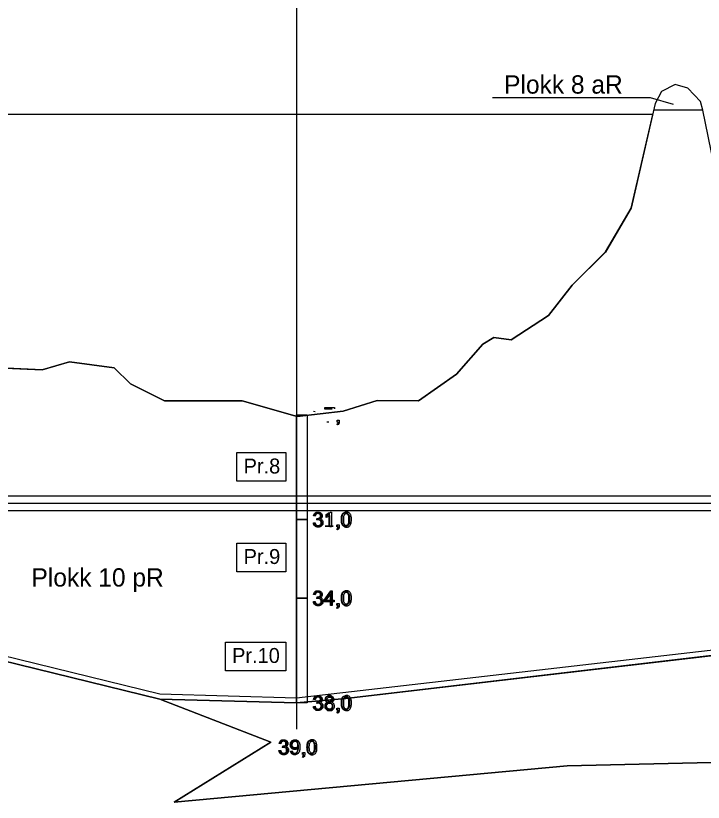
# Model space of a CAD drawing. Extents: x 700746 to 706058, y 6570320 to 6580460.
# Drawn here: x 705063.4 to 705325.7, y 6574755.4 to 6575055.6 of the extents above; entities that cross this region are included whole.
import ezdxf

# ---------------------------------------------------------------- set-up
doc = ezdxf.new("R2010")
doc.units = 0
for name, color, linetype in [('GEOLPUNKT', 7, 'Continuous'), ('GEOLPUNKT_proovid', 7, 'Continuous'), ('Maapind', 7, 'Continuous'), ('PIIR', 7, 'Continuous'), ('Plokid', 7, 'Continuous'), ('Täide', 7, 'Continuous'), ('VEEKOGU', 7, 'Continuous')]:
    doc.layers.add(name, color=color, linetype=linetype)

msp = doc.modelspace()

# ---------------------------------------------------------------- linework, layer by layer
at = {"layer": 'GEOLPUNKT'}
for p, q in [((705170.55, 6575173.33), (705170.55, 6574902.39)), ((705170.55, 6574902.39), (705170.55, 6574783.33))]:
    msp.add_line(p, q, dxfattribs=at)
for points in [[(705164.55, 6574777.71), (705163.86, 6574777.83)], [(705163.8, 6574775.15), (705164.48, 6574775.24)], [(705165.15, 6574776.32), (705165.23, 6574776.92)], [(705168.24, 6574774.96), (705168.9, 6574775.02)], [(705172.86, 6574773.66), (705172.86, 6574774.44), (705173.64, 6574774.44), (705173.64, 6574773.66)], [(705173.01, 6574772.55), (705172.81, 6574772.84)], [(705173.25, 6574773.66), (705172.86, 6574773.66)]]:
    msp.add_lwpolyline(points, dxfattribs=at)
for points in [[(705163.86, 6574777.83), (705163.99, 6574778.52), (705164.44, 6574778.9), (705164.88, 6574779.28), (705165.55, 6574779.28), (705166.01, 6574779.28), (705166.39, 6574779.09), (705166.78, 6574778.89), (705166.98, 6574778.55), (705167.19, 6574778.21), (705167.19, 6574777.83), (705167.19, 6574777.47), (705166.99, 6574777.17), (705166.8, 6574776.87), (705166.42, 6574776.7), (705166.91, 6574776.58), (705167.19, 6574776.22), (705167.46, 6574775.86), (705167.46, 6574775.32), (705167.46, 6574774.59), (705166.93, 6574774.08), (705166.39, 6574773.57), (705165.58, 6574773.57), (705164.84, 6574773.57), (705164.35, 6574774.01), (705163.86, 6574774.45), (705163.8, 6574775.15)], [(705165.23, 6574776.92), (705165.3, 6574776.91), (705165.34, 6574776.91), (705165.78, 6574776.91), (705166.13, 6574777.14), (705166.48, 6574777.37), (705166.48, 6574777.84), (705166.48, 6574778.22), (705166.22, 6574778.47), (705165.97, 6574778.72), (705165.56, 6574778.72), (705165.16, 6574778.72), (705164.89, 6574778.47), (705164.63, 6574778.21), (705164.55, 6574777.71)], [(705168.9, 6574775.02), (705168.99, 6574774.55), (705169.22, 6574774.34), (705169.46, 6574774.13), (705169.83, 6574774.13), (705170.15, 6574774.13), (705170.39, 6574774.28), (705170.63, 6574774.42), (705170.78, 6574774.66), (705170.93, 6574774.91), (705171.03, 6574775.32), (705171.14, 6574775.73), (705171.14, 6574776.16), (705171.14, 6574776.21), (705171.13, 6574776.3), (705170.93, 6574775.97), (705170.57, 6574775.76), (705170.21, 6574775.56), (705169.8, 6574775.56), (705169.1, 6574775.56), (705168.62, 6574776.06), (705168.14, 6574776.57), (705168.14, 6574777.39), (705168.14, 6574778.24), (705168.64, 6574778.76), (705169.14, 6574779.28), (705169.9, 6574779.28), (705170.45, 6574779.28), (705170.9, 6574778.99), (705171.35, 6574778.69), (705171.59, 6574778.15), (705171.82, 6574777.61), (705171.82, 6574776.57), (705171.82, 6574775.5), (705171.59, 6574774.87), (705171.35, 6574774.23), (705170.89, 6574773.9), (705170.43, 6574773.57), (705169.82, 6574773.57), (705169.16, 6574773.57), (705168.74, 6574773.93), (705168.33, 6574774.3), (705168.24, 6574774.96)], [(705171.06, 6574777.43), (705171.06, 6574778.02), (705170.74, 6574778.37), (705170.43, 6574778.71), (705169.98, 6574778.71), (705169.53, 6574778.71), (705169.19, 6574778.34), (705168.85, 6574777.97), (705168.85, 6574777.37), (705168.85, 6574776.83), (705169.17, 6574776.5), (705169.49, 6574776.17), (705169.97, 6574776.17), (705170.44, 6574776.17), (705170.75, 6574776.5), (705171.06, 6574776.83), (705171.06, 6574777.43)], [(705174.66, 6574776.42), (705174.66, 6574777.41), (705174.87, 6574778.02), (705175.07, 6574778.63), (705175.47, 6574778.95), (705175.88, 6574779.28), (705176.49, 6574779.28), (705176.94, 6574779.28), (705177.28, 6574779.1), (705177.62, 6574778.92), (705177.84, 6574778.58), (705178.06, 6574778.24), (705178.19, 6574777.74), (705178.31, 6574777.25), (705178.31, 6574776.42), (705178.31, 6574775.44), (705178.11, 6574774.83), (705177.91, 6574774.22), (705177.5, 6574773.9), (705177.1, 6574773.57), (705176.49, 6574773.57), (705175.68, 6574773.57), (705175.22, 6574774.14), (705174.66, 6574774.85), (705174.66, 6574776.42)], [(705175.37, 6574776.42), (705175.37, 6574775.04), (705175.69, 6574774.59), (705176.01, 6574774.13), (705176.49, 6574774.13), (705176.96, 6574774.13), (705177.28, 6574774.59), (705177.6, 6574775.04), (705177.6, 6574776.42), (705177.6, 6574777.8), (705177.28, 6574778.26), (705176.96, 6574778.71), (705176.48, 6574778.71), (705176.01, 6574778.71), (705175.72, 6574778.31), (705175.37, 6574777.8), (705175.37, 6574776.42)], [(705164.48, 6574775.24), (705164.6, 6574774.65), (705164.88, 6574774.39), (705165.17, 6574774.13), (705165.58, 6574774.13), (705166.07, 6574774.13), (705166.4, 6574774.47), (705166.73, 6574774.81), (705166.73, 6574775.3), (705166.73, 6574775.78), (705166.42, 6574776.08), (705166.11, 6574776.39), (705165.64, 6574776.39), (705165.44, 6574776.39), (705165.15, 6574776.32)], [(705172.81, 6574772.84), (705173.03, 6574772.94), (705173.14, 6574773.13), (705173.24, 6574773.31), (705173.25, 6574773.66)], [(705173.64, 6574773.66), (705173.64, 6574773.23), (705173.49, 6574772.96), (705173.34, 6574772.7), (705173.01, 6574772.55)]]:
    msp.add_open_spline(points, degree=3, dxfattribs=at)
at = {"layer": 'GEOLPUNKT_proovid'}
for points in [[(705177.67, 6574904.46), (705176.96, 6574904.53)], [(705181.32, 6574905.39), (705181.32, 6574906.06), (705184.94, 6574906.06), (705184.94, 6574905.52)], [(705184.06, 6574905.39), (705181.32, 6574905.39)], [(705182.81, 6574900.53), (705182.1, 6574900.53)], [(705185.99, 6574900.53), (705185.99, 6574901.31), (705186.77, 6574901.31), (705186.77, 6574900.53)], [(705186.38, 6574900.53), (705185.99, 6574900.53)], [(705186.13, 6574899.42), (705185.94, 6574899.71)], [(705177.68, 6574864.58), (705176.99, 6574864.7)], [(705181.79, 6574864.08), (705181.79, 6574864.74)], [(705183.86, 6574860.53), (705183.17, 6574860.53), (705183.17, 6574864.91)], [(705183.41, 6574866.15), (705183.86, 6574866.15), (705183.86, 6574860.53)], [(705176.92, 6574862.01), (705177.61, 6574862.1)], [(705178.28, 6574863.18), (705178.36, 6574863.79)], [(705186.13, 6574859.42), (705185.94, 6574859.71)], [(705185.99, 6574860.53), (705185.99, 6574861.31), (705186.77, 6574861.31), (705186.77, 6574860.53)], [(705186.38, 6574860.53), (705185.99, 6574860.53)], [(705177.68, 6574834.58), (705176.99, 6574834.7)], [(705183.47, 6574830.53), (705183.47, 6574831.87), (705181.04, 6574831.87), (705181.04, 6574832.5), (705183.59, 6574836.13), (705184.16, 6574836.13), (705184.16, 6574832.5), (705184.91, 6574832.5), (705184.91, 6574831.87), (705184.16, 6574831.87), (705184.16, 6574830.53), (705183.47, 6574830.53)], [(705183.47, 6574832.5), (705183.47, 6574835.03), (705181.72, 6574832.5), (705183.47, 6574832.5)], [(705176.92, 6574832.01), (705177.61, 6574832.1)], [(705178.28, 6574833.18), (705178.36, 6574833.79)], [(705186.13, 6574829.42), (705185.94, 6574829.71)], [(705185.99, 6574830.53), (705185.99, 6574831.31), (705186.77, 6574831.31), (705186.77, 6574830.53)], [(705186.38, 6574830.53), (705185.99, 6574830.53)], [(705177.68, 6574794.58), (705176.99, 6574794.7)], [(705178.28, 6574793.18), (705178.36, 6574793.79)], [(705176.92, 6574792.01), (705177.61, 6574792.1)], [(705186.13, 6574789.42), (705185.94, 6574789.71)], [(705185.99, 6574790.53), (705185.99, 6574791.31), (705186.77, 6574791.31), (705186.77, 6574790.53)], [(705186.38, 6574790.53), (705185.99, 6574790.53)]]:
    msp.add_lwpolyline(points, dxfattribs=at)
for points in [[(705170.55, 6574903.33), (705174.55, 6574903.33), (705174.55, 6574863.33), (705170.55, 6574863.33)], [(705147.74, 6574888.88), (705166.45, 6574888.88), (705166.45, 6574877.92), (705147.74, 6574877.92)], [(705170.55, 6574863.33), (705174.55, 6574863.33), (705174.55, 6574833.33), (705170.55, 6574833.33)], [(705147.74, 6574854.35), (705166.45, 6574854.35), (705166.45, 6574843.39), (705147.74, 6574843.39)], [(705170.55, 6574833.33), (705174.55, 6574833.33), (705174.55, 6574793.33), (705170.55, 6574793.33)], [(705143.34, 6574816.59), (705166.45, 6574816.59), (705166.45, 6574805.63), (705143.34, 6574805.63)]]:
    msp.add_lwpolyline(points, close=True, dxfattribs=at)
for points in [[(705185.94, 6574899.71), (705186.16, 6574899.81), (705186.26, 6574900), (705186.37, 6574900.18), (705186.38, 6574900.53)], [(705186.77, 6574900.53), (705186.77, 6574900.1), (705186.62, 6574899.83), (705186.47, 6574899.56), (705186.13, 6574899.42)], [(705176.99, 6574864.7), (705177.12, 6574865.39), (705177.57, 6574865.77), (705178.01, 6574866.15), (705178.68, 6574866.15), (705179.14, 6574866.15), (705179.52, 6574865.95), (705179.91, 6574865.76), (705180.11, 6574865.42), (705180.32, 6574865.08), (705180.32, 6574864.7), (705180.32, 6574864.34), (705180.12, 6574864.04), (705179.93, 6574863.74), (705179.55, 6574863.56), (705180.04, 6574863.45), (705180.32, 6574863.09), (705180.59, 6574862.73), (705180.59, 6574862.19), (705180.59, 6574861.45), (705180.06, 6574860.94), (705179.52, 6574860.44), (705178.7, 6574860.44), (705177.97, 6574860.44), (705177.48, 6574860.87), (705176.99, 6574861.31), (705176.92, 6574862.01)], [(705178.36, 6574863.79), (705178.42, 6574863.78), (705178.47, 6574863.78), (705178.91, 6574863.78), (705179.26, 6574864.01), (705179.61, 6574864.24), (705179.61, 6574864.71), (705179.61, 6574865.09), (705179.35, 6574865.34), (705179.1, 6574865.59), (705178.69, 6574865.59), (705178.29, 6574865.59), (705178.02, 6574865.33), (705177.76, 6574865.08), (705177.68, 6574864.58)], [(705181.79, 6574864.74), (705182.37, 6574865.02), (705182.8, 6574865.4), (705183.23, 6574865.79), (705183.41, 6574866.15)], [(705183.17, 6574864.91), (705182.92, 6574864.67), (705182.52, 6574864.44), (705182.11, 6574864.2), (705181.79, 6574864.08)], [(705187.79, 6574863.29), (705187.79, 6574864.28), (705187.99, 6574864.89), (705188.2, 6574865.5), (705188.6, 6574865.82), (705189, 6574866.15), (705189.62, 6574866.15), (705190.07, 6574866.15), (705190.41, 6574865.97), (705190.75, 6574865.79), (705190.97, 6574865.45), (705191.19, 6574865.1), (705191.31, 6574864.61), (705191.44, 6574864.12), (705191.44, 6574863.29), (705191.44, 6574862.31), (705191.24, 6574861.7), (705191.04, 6574861.09), (705190.63, 6574860.76), (705190.23, 6574860.44), (705189.62, 6574860.44), (705188.81, 6574860.44), (705188.34, 6574861.01), (705187.79, 6574861.71), (705187.79, 6574863.29)], [(705188.5, 6574863.29), (705188.5, 6574861.91), (705188.82, 6574861.45), (705189.14, 6574861), (705189.62, 6574861), (705190.09, 6574861), (705190.41, 6574861.46), (705190.73, 6574861.91), (705190.73, 6574863.29), (705190.73, 6574864.67), (705190.41, 6574865.13), (705190.09, 6574865.58), (705189.61, 6574865.58), (705189.14, 6574865.58), (705188.85, 6574865.18), (705188.5, 6574864.67), (705188.5, 6574863.29)], [(705177.61, 6574862.1), (705177.73, 6574861.52), (705178.01, 6574861.26), (705178.3, 6574861), (705178.71, 6574861), (705179.19, 6574861), (705179.53, 6574861.34), (705179.86, 6574861.67), (705179.86, 6574862.17), (705179.86, 6574862.65), (705179.55, 6574862.95), (705179.24, 6574863.26), (705178.76, 6574863.26), (705178.57, 6574863.26), (705178.28, 6574863.18)], [(705185.94, 6574859.71), (705186.16, 6574859.81), (705186.26, 6574860), (705186.37, 6574860.18), (705186.38, 6574860.53)], [(705186.77, 6574860.53), (705186.77, 6574860.1), (705186.62, 6574859.83), (705186.47, 6574859.56), (705186.13, 6574859.42)], [(705176.99, 6574834.7), (705177.12, 6574835.39), (705177.57, 6574835.77), (705178.01, 6574836.15), (705178.68, 6574836.15), (705179.14, 6574836.15), (705179.52, 6574835.95), (705179.91, 6574835.76), (705180.11, 6574835.42), (705180.32, 6574835.08), (705180.32, 6574834.7), (705180.32, 6574834.34), (705180.12, 6574834.04), (705179.93, 6574833.74), (705179.55, 6574833.56), (705180.04, 6574833.45), (705180.32, 6574833.09), (705180.59, 6574832.73), (705180.59, 6574832.19), (705180.59, 6574831.45), (705180.06, 6574830.94), (705179.52, 6574830.44), (705178.7, 6574830.44), (705177.97, 6574830.44), (705177.48, 6574830.87), (705176.99, 6574831.31), (705176.92, 6574832.01)], [(705178.36, 6574833.79), (705178.42, 6574833.78), (705178.47, 6574833.78), (705178.91, 6574833.78), (705179.26, 6574834.01), (705179.61, 6574834.24), (705179.61, 6574834.71), (705179.61, 6574835.09), (705179.35, 6574835.34), (705179.1, 6574835.59), (705178.69, 6574835.59), (705178.29, 6574835.59), (705178.02, 6574835.33), (705177.76, 6574835.08), (705177.68, 6574834.58)], [(705187.79, 6574833.29), (705187.79, 6574834.28), (705187.99, 6574834.89), (705188.2, 6574835.5), (705188.6, 6574835.82), (705189, 6574836.15), (705189.62, 6574836.15), (705190.07, 6574836.15), (705190.41, 6574835.97), (705190.75, 6574835.79), (705190.97, 6574835.45), (705191.19, 6574835.1), (705191.31, 6574834.61), (705191.44, 6574834.12), (705191.44, 6574833.29), (705191.44, 6574832.31), (705191.24, 6574831.7), (705191.04, 6574831.09), (705190.63, 6574830.76), (705190.23, 6574830.44), (705189.62, 6574830.44), (705188.81, 6574830.44), (705188.34, 6574831.01), (705187.79, 6574831.71), (705187.79, 6574833.29)], [(705188.5, 6574833.29), (705188.5, 6574831.91), (705188.82, 6574831.45), (705189.14, 6574831), (705189.62, 6574831), (705190.09, 6574831), (705190.41, 6574831.46), (705190.73, 6574831.91), (705190.73, 6574833.29), (705190.73, 6574834.67), (705190.41, 6574835.13), (705190.09, 6574835.58), (705189.61, 6574835.58), (705189.14, 6574835.58), (705188.85, 6574835.18), (705188.5, 6574834.67), (705188.5, 6574833.29)], [(705177.61, 6574832.1), (705177.73, 6574831.52), (705178.01, 6574831.26), (705178.3, 6574831), (705178.71, 6574831), (705179.19, 6574831), (705179.53, 6574831.34), (705179.86, 6574831.67), (705179.86, 6574832.17), (705179.86, 6574832.65), (705179.55, 6574832.95), (705179.24, 6574833.26), (705178.76, 6574833.26), (705178.57, 6574833.26), (705178.28, 6574833.18)], [(705185.94, 6574829.71), (705186.16, 6574829.81), (705186.26, 6574830), (705186.37, 6574830.18), (705186.38, 6574830.53)], [(705186.77, 6574830.53), (705186.77, 6574830.1), (705186.62, 6574829.83), (705186.47, 6574829.56), (705186.13, 6574829.42)], [(705176.99, 6574794.7), (705177.12, 6574795.39), (705177.57, 6574795.77), (705178.01, 6574796.15), (705178.68, 6574796.15), (705179.14, 6574796.15), (705179.52, 6574795.95), (705179.91, 6574795.76), (705180.11, 6574795.42), (705180.32, 6574795.08), (705180.32, 6574794.7), (705180.32, 6574794.34), (705180.12, 6574794.04), (705179.93, 6574793.74), (705179.55, 6574793.56), (705180.04, 6574793.45), (705180.32, 6574793.09), (705180.59, 6574792.73), (705180.59, 6574792.19), (705180.59, 6574791.45), (705180.06, 6574790.94), (705179.52, 6574790.44), (705178.7, 6574790.44), (705177.97, 6574790.44), (705177.48, 6574790.87), (705176.99, 6574791.31), (705176.92, 6574792.01)], [(705178.36, 6574793.79), (705178.42, 6574793.78), (705178.47, 6574793.78), (705178.91, 6574793.78), (705179.26, 6574794.01), (705179.61, 6574794.24), (705179.61, 6574794.71), (705179.61, 6574795.09), (705179.35, 6574795.34), (705179.1, 6574795.59), (705178.69, 6574795.59), (705178.29, 6574795.59), (705178.02, 6574795.33), (705177.76, 6574795.08), (705177.68, 6574794.58)], [(705182.33, 6574793.57), (705181.9, 6574793.72), (705181.69, 6574794.01), (705181.49, 6574794.3), (705181.49, 6574794.71), (705181.49, 6574795.32), (705181.93, 6574795.73), (705182.36, 6574796.15), (705183.09, 6574796.15), (705183.82, 6574796.15), (705184.27, 6574795.73), (705184.72, 6574795.3), (705184.72, 6574794.69), (705184.72, 6574794.3), (705184.51, 6574794.01), (705184.31, 6574793.72), (705183.89, 6574793.57), (705184.41, 6574793.4), (705184.68, 6574793.03), (705184.95, 6574792.65), (705184.95, 6574792.13), (705184.95, 6574791.41), (705184.44, 6574790.92), (705183.93, 6574790.44), (705183.1, 6574790.44), (705182.28, 6574790.44), (705181.77, 6574790.93), (705181.26, 6574791.42), (705181.26, 6574792.15), (705181.26, 6574792.7), (705181.54, 6574793.07), (705181.82, 6574793.43), (705182.33, 6574793.57)], [(705182.19, 6574794.73), (705182.19, 6574794.34), (705182.45, 6574794.08), (705182.7, 6574793.83), (705183.11, 6574793.83), (705183.51, 6574793.83), (705183.76, 6574794.08), (705184.01, 6574794.33), (705184.01, 6574794.69), (705184.01, 6574795.07), (705183.75, 6574795.33), (705183.49, 6574795.59), (705183.1, 6574795.59), (705182.71, 6574795.59), (705182.45, 6574795.34), (705182.19, 6574795.08), (705182.19, 6574794.73)], [(705187.79, 6574793.29), (705187.79, 6574794.28), (705187.99, 6574794.89), (705188.2, 6574795.5), (705188.6, 6574795.82), (705189, 6574796.15), (705189.62, 6574796.15), (705190.07, 6574796.15), (705190.41, 6574795.97), (705190.75, 6574795.79), (705190.97, 6574795.45), (705191.19, 6574795.1), (705191.31, 6574794.61), (705191.44, 6574794.12), (705191.44, 6574793.29), (705191.44, 6574792.31), (705191.24, 6574791.7), (705191.04, 6574791.09), (705190.63, 6574790.76), (705190.23, 6574790.44), (705189.62, 6574790.44), (705188.81, 6574790.44), (705188.34, 6574791.01), (705187.79, 6574791.71), (705187.79, 6574793.29)], [(705188.5, 6574793.29), (705188.5, 6574791.91), (705188.82, 6574791.45), (705189.14, 6574791), (705189.62, 6574791), (705190.09, 6574791), (705190.41, 6574791.46), (705190.73, 6574791.91), (705190.73, 6574793.29), (705190.73, 6574794.67), (705190.41, 6574795.13), (705190.09, 6574795.58), (705189.61, 6574795.58), (705189.14, 6574795.58), (705188.85, 6574795.18), (705188.5, 6574794.67), (705188.5, 6574793.29)], [(705177.61, 6574792.1), (705177.73, 6574791.52), (705178.01, 6574791.26), (705178.3, 6574791), (705178.71, 6574791), (705179.19, 6574791), (705179.53, 6574791.34), (705179.86, 6574791.67), (705179.86, 6574792.17), (705179.86, 6574792.65), (705179.55, 6574792.95), (705179.24, 6574793.26), (705178.76, 6574793.26), (705178.57, 6574793.26), (705178.28, 6574793.18)], [(705181.97, 6574792.15), (705181.97, 6574791.85), (705182.11, 6574791.58), (705182.24, 6574791.3), (705182.52, 6574791.15), (705182.79, 6574791), (705183.11, 6574791), (705183.6, 6574791), (705183.92, 6574791.32), (705184.24, 6574791.63), (705184.24, 6574792.12), (705184.24, 6574792.62), (705183.91, 6574792.94), (705183.58, 6574793.27), (705183.09, 6574793.27), (705182.6, 6574793.27), (705182.29, 6574792.95), (705181.97, 6574792.63), (705181.97, 6574792.15)], [(705185.94, 6574789.71), (705186.16, 6574789.81), (705186.26, 6574790), (705186.37, 6574790.18), (705186.38, 6574790.53)], [(705186.77, 6574790.53), (705186.77, 6574790.1), (705186.62, 6574789.83), (705186.47, 6574789.56), (705186.13, 6574789.42)]]:
    msp.add_open_spline(points, degree=3, dxfattribs=at)
at = {"layer": 'Maapind'}
for points in [[(705118.38, 6574794.81), (704915.95, 6574844.43), (704720.42, 6574838.24)], [(705450.07, 6574821.41), (705437.02, 6574798.19), (705461.03, 6574773.73), (705273.78, 6574769.37), (705123.86, 6574755.44), (705160.71, 6574778.36), (705118.38, 6574794.81)], [(705450.07, 6574821.41), (705409.93, 6574820.93), (705189.33, 6574795.03), (705170.55, 6574793.33), (705118.38, 6574794.81)]]:
    msp.add_lwpolyline(points, dxfattribs=at)
at = {"layer": 'PIIR'}
msp.add_lwpolyline([(704401.55, 6574869.63), (705660.11, 6574869.63)], dxfattribs=at)
at = {"layer": 'Plokid'}
for p, q in [((705306.82, 6575019.62), (705325.53, 6575019.62)), ((704401.55, 6574872.38), (705659.86, 6574872.38)), ((704146.26, 6574866.83), (705645.04, 6574866.83))]:
    msp.add_line(p, q, dxfattribs=at)
for points in [[(705332.9, 6574983.51), (705325.56, 6575019.49), (705324.71, 6575022.88), (705319.87, 6575027.96), (705315.02, 6575029.37), (705309.78, 6575026.69), (705307.39, 6575022.11), (705298.2, 6574982.14), (705288.44, 6574965.35), (705275.62, 6574952.74), (705266.71, 6574941.14), (705252.36, 6574931.87), (705245.83, 6574932.79), (705241.65, 6574930.3), (705231.6, 6574918.75), (705217.1, 6574908.61), (705201.32, 6574908.7), (705188.34, 6574904.68), (705170.7, 6574902.59), (705149.74, 6574908.58), (705136.59, 6574908.58), (705120.15, 6574908.65), (705107.16, 6574915.16), (705100.95, 6574921.28), (705083.86, 6574923.54), (705073.51, 6574920.41), (705022.04, 6574922.92)], [(705245.28, 6575024.31), (705305.45, 6575024.31), (705314.2, 6575021.79)], [(704399.9, 6574813.93), (704646.39, 6574838.03), (704915.95, 6574846.43), (705118.38, 6574796.88), (705170.55, 6574795.33), (705409.93, 6574822.93), (705409.93, 6574822.93), (705409.93, 6574822.93), (705645.04, 6574866.83)]]:
    msp.add_lwpolyline(points, dxfattribs=at)
at = {"layer": 'Täide'}
for p, q in [((705409.93, 6574820.93), (705189.33, 6574795.03)), ((705189.33, 6574795.03), (705409.93, 6574820.93))]:
    msp.add_line(p, q, dxfattribs=at)
for points in [[(705332.9, 6574983.51), (705325.56, 6575019.49), (705324.71, 6575022.88), (705319.87, 6575027.96), (705315.02, 6575029.37), (705309.78, 6575026.69), (705307.39, 6575022.11), (705298.2, 6574982.14), (705288.43, 6574965.43), (705275.62, 6574952.74), (705266.71, 6574941.14), (705252.36, 6574931.87), (705245.83, 6574932.79), (705241.65, 6574930.3), (705231.6, 6574918.75), (705217.1, 6574908.61), (705201.32, 6574908.7), (705188.34, 6574904.68), (705170.7, 6574902.59), (705149.74, 6574908.58), (705136.59, 6574908.58), (705120.15, 6574908.65), (705107.16, 6574915.16), (705100.95, 6574921.28), (705083.86, 6574923.54), (705073.51, 6574920.41), (705022.04, 6574922.92)], [(705332.9, 6574983.51), (705325.56, 6575019.49), (705324.71, 6575022.88), (705319.87, 6575027.96), (705315.02, 6575029.37), (705309.78, 6575026.69), (705307.39, 6575022.11), (705298.2, 6574982.14), (705288.43, 6574965.43), (705275.62, 6574952.74), (705266.71, 6574941.14), (705252.36, 6574931.87), (705245.83, 6574932.79), (705241.65, 6574930.3), (705231.6, 6574918.75), (705217.1, 6574908.61), (705201.32, 6574908.7), (705188.34, 6574904.68), (705170.7, 6574902.59), (705149.74, 6574908.58), (705136.59, 6574908.58), (705120.15, 6574908.65), (705107.16, 6574915.16), (705100.95, 6574921.28), (705083.86, 6574923.54), (705073.51, 6574920.41), (705022.04, 6574922.92)], [(704720.42, 6574838.24), (704915.95, 6574844.43), (705118.38, 6574794.81), (705170.55, 6574793.33), (705189.33, 6574795.03), (705409.93, 6574820.93), (705450.07, 6574821.41), (705658.33, 6574869.28)], [(704720.42, 6574838.24), (704915.95, 6574844.43), (705118.38, 6574794.81)], [(705118.38, 6574794.81), (705160.71, 6574778.36), (705123.86, 6574755.44), (705273.78, 6574769.37), (705461.03, 6574773.73), (705437.02, 6574798.19), (705450.07, 6574821.41)], [(705189.33, 6574795.03), (705170.55, 6574793.33), (705118.38, 6574794.81)], [(705118.38, 6574794.81), (705170.55, 6574793.33), (705189.33, 6574795.03)]]:
    msp.add_lwpolyline(points, dxfattribs=at)
at = {"layer": 'VEEKOGU'}
for p, q in [((705306.43, 6575017.91), (704272.86, 6575017.6)), ((705298.2, 6574982.14), (705306.43, 6575017.91)), ((705288.43, 6574965.43), (705298.2, 6574982.14)), ((705241.65, 6574930.3), (705245.83, 6574932.79)), ((705022.04, 6574922.92), (705073.51, 6574920.41))]:
    msp.add_line(p, q, dxfattribs=at)
for points in [[(705266.71, 6574941.14), (705275.62, 6574952.74), (705288.43, 6574965.43)], [(705245.83, 6574932.79), (705252.36, 6574931.87), (705266.71, 6574941.14)], [(705201.32, 6574908.7), (705217.1, 6574908.61), (705231.6, 6574918.75), (705241.65, 6574930.3)], [(705073.51, 6574920.41), (705083.86, 6574923.54), (705100.95, 6574921.28), (705107.16, 6574915.16)], [(705107.16, 6574915.16), (705120.15, 6574908.65), (705136.59, 6574908.58)], [(705136.59, 6574908.58), (705149.74, 6574908.58), (705170.7, 6574902.59), (705188.34, 6574904.68), (705201.32, 6574908.7)]]:
    msp.add_lwpolyline(points, dxfattribs=at)

# ---------------------------------------------------------------- texts
at = {"layer": 'GEOLPUNKT'}
msp.add_text('39,0', height=5.6, dxfattribs=at).set_placement((705163.47, 6574773.66))
at = {"layer": 'GEOLPUNKT_proovid'}
for s, height, p in [('Pr.8', 5.7, (705150.31, 6574880.9)), ('31,0', 5.6, (705176.59, 6574860.53)), ('Pr.9', 5.7, (705150.31, 6574846.37)), ('34,0', 5.6, (705176.59, 6574830.53)), ('Pr.10', 5.7, (705145.91, 6574808.6)), ('38,0', 5.6, (705176.59, 6574790.53))]:
    msp.add_text(s, height=height, dxfattribs=at).set_placement(p)
at = {"layer": 'Plokid'}
for s, p in [('Plokk 8 aR', (705249.72, 6575025.85)), ('Plokk 10 pR', (705069.37, 6574837.75))]:
    msp.add_text(s, height=7, dxfattribs=at).set_placement(p)

doc.saveas('drawing.dxf')
